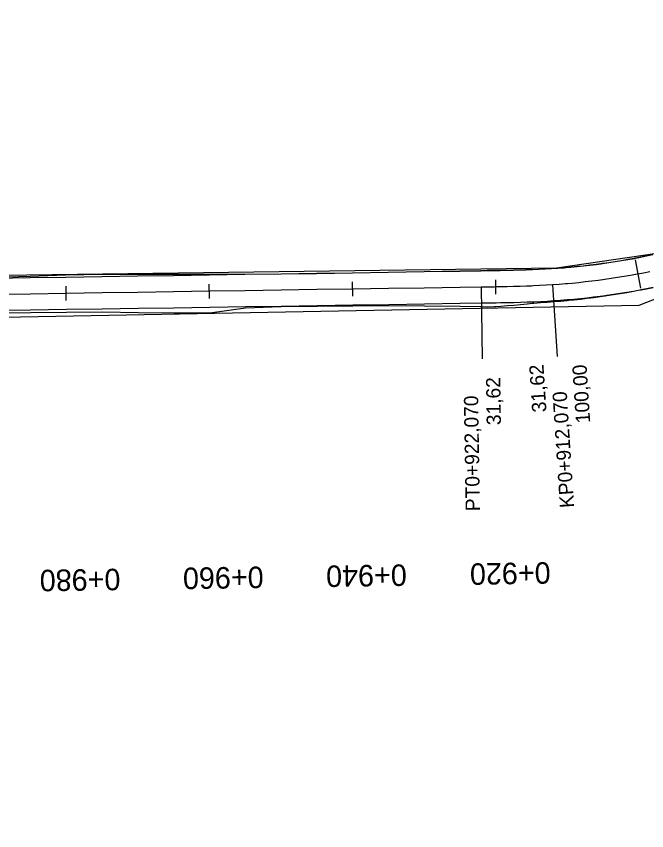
# Model space of a CAD drawing. Extents: x -636600 to -628587, y -1090963 to -1085869.
# Drawn here: x -636254.7 to -636166.7, y -1089355.2 to -1089241.6 of the extents above; entities that cross this region are included whole.
import ezdxf

# ---------------------------------------------------------------- set-up
doc = ezdxf.new("R2010")
doc.units = 0
for name, color, linetype in [('01_PARCELY_NÁVRH_PC', 7, 'Continuous'), ('HEKTOMETRY100', 7, 'Continuous'), ('HEKTOMETRY20', 7, 'Continuous'), ('HL_BODY', 7, 'Continuous'), ('POLOMERY', 7, 'Continuous'), ('situace_osa', 7, 'Continuous'), ('situace_těleso', 7, 'Continuous'), ('situace_vozovka', 7, 'Continuous')]:
    doc.layers.add(name, color=color, linetype=linetype)

msp = doc.modelspace()

# ---------------------------------------------------------------- linework, layer by layer
at = {"layer": '01_PARCELY_NÁVRH_PC'}
for points in [[(-636046.08, -1089241.55), (-636052.43, -1089247.53), (-636058.45, -1089249.99), (-636076.1, -1089249.05), (-636101.19, -1089251.12), (-636119.94, -1089257.15), (-636149.51, -1089269.75), (-636164.92, -1089274.6), (-636179.23, -1089276.71), (-636313.1, -1089278.47), (-636321.43, -1089279.94), (-636333.47, -1089284.37), (-636357.37, -1089297.74), (-636369.17, -1089303.12), (-636380.56, -1089306.6), (-636392.47, -1089307.87), (-636420.66, -1089307.08), (-636427.03, -1089309.31), (-636432.06, -1089313.85), (-636464.01, -1089377.25)], [(-636460.78, -1089385.43), (-636441.55, -1089344.82), (-636428.99, -1089320.48), (-636425.4, -1089316.2), (-636420.46, -1089313.52), (-636409.93, -1089312.88), (-636377.42, -1089313.83), (-636327.88, -1089288.39), (-636313.39, -1089284.59), (-636167.72, -1089281.85), (-636134.7, -1089268.97), (-636128.42, -1089268.6), (-636109.99, -1089261.53), (-636103.49, -1089257.44), (-636084.71, -1089255.07), (-636059.86, -1089256.42), (-636051.66, -1089253.98), (-636046.06, -1089250.73)]]:
    msp.add_lwpolyline(points, dxfattribs=at)
at = {"layer": 'HEKTOMETRY100'}
msp.add_lwpolyline([(-636167.46, -1089279.48), (-636168.2, -1089275.55)], dxfattribs=at)
at = {"layer": 'HEKTOMETRY20'}
for points in [[(-636207.7, -1089280.62), (-636207.73, -1089278.62)], [(-636187.7, -1089280.31), (-636187.74, -1089278.31)], [(-636247.7, -1089281.22), (-636247.73, -1089279.22)], [(-636227.7, -1089280.92), (-636227.73, -1089278.92)]]:
    msp.add_lwpolyline(points, dxfattribs=at)
at = {"layer": 'HL_BODY'}
for points in [[(-636189.79, -1089279.34), (-636189.64, -1089289.34)], [(-636179.79, -1089279.03), (-636179.14, -1089289)]]:
    msp.add_lwpolyline(points, dxfattribs=at)
at = {"layer": 'POLOMERY'}
for points in [[(-636189.79, -1089279.34), (-636189.64, -1089289.34)], [(-636179.79, -1089279.03), (-636179.14, -1089289)]]:
    msp.add_lwpolyline(points, dxfattribs=at)
at = {"layer": 'situace_osa'}
msp.add_lwpolyline([(-636166.21, -1089277.2), (-636167.11, -1089277.38), (-636167.83, -1089277.52), (-636168, -1089277.55), (-636168.9, -1089277.71), (-636169.81, -1089277.87), (-636170.71, -1089278.01), (-636171.61, -1089278.15), (-636172.52, -1089278.28), (-636172.76, -1089278.32), (-636173.42, -1089278.4), (-636174.33, -1089278.52), (-636175.24, -1089278.62), (-636176.15, -1089278.72), (-636177.06, -1089278.81), (-636177.73, -1089278.87), (-636177.97, -1089278.89), (-636178.88, -1089278.96), (-636179.79, -1089279.03), (-636180.7, -1089279.08), (-636181.61, -1089279.13), (-636182.52, -1089279.17), (-636182.72, -1089279.18), (-636183.43, -1089279.2), (-636184.33, -1089279.23), (-636185.24, -1089279.26), (-636186.15, -1089279.28), (-636187.06, -1089279.3), (-636187.72, -1089279.31), (-636187.97, -1089279.32), (-636188.88, -1089279.33), (-636189.79, -1089279.34), (-636192.72, -1089279.39), (-636197.72, -1089279.46), (-636202.72, -1089279.54), (-636207.72, -1089279.62), (-636212.71, -1089279.69), (-636217.71, -1089279.77), (-636222.71, -1089279.84), (-636227.71, -1089279.92), (-636232.71, -1089280), (-636237.71, -1089280.07), (-636242.71, -1089280.15), (-636247.71, -1089280.22), (-636252.71, -1089280.3), (-636257.71, -1089280.38)], dxfattribs=at)
at = {"layer": 'situace_těleso'}
for points in [[(-636257.75, -1089277.96), (-636252.75, -1089277.8), (-636247.75, -1089277.63), (-636242.75, -1089277.55), (-636237.75, -1089277.53), (-636232.75, -1089277.52), (-636227.75, -1089277.52), (-636222.75, -1089277.51), (-636217.75, -1089277.49), (-636212.75, -1089277.44), (-636207.75, -1089277.36), (-636202.75, -1089277.27), (-636197.75, -1089277.17), (-636192.75, -1089277.07), (-636189.82, -1089277.01), (-636188.92, -1089276.99), (-636188.01, -1089276.98), (-636187.76, -1089276.97), (-636187.11, -1089276.97), (-636186.2, -1089276.95), (-636185.3, -1089276.94), (-636184.4, -1089276.92), (-636183.51, -1089276.9), (-636182.81, -1089276.88), (-636182.61, -1089276.87), (-636181.72, -1089276.84), (-636180.83, -1089276.8), (-636179.94, -1089276.75), (-636179.05, -1089276.7), (-636178.16, -1089276.64), (-636177.92, -1089276.62), (-636177.27, -1089276.57), (-636176.38, -1089276.48), (-636175.49, -1089276.38), (-636174.6, -1089276.28), (-636173.71, -1089276.16), (-636173.07, -1089276.08), (-636172.83, -1089276.04), (-636171.94, -1089275.92), (-636171.06, -1089275.78), (-636170.18, -1089275.64), (-636169.3, -1089275.49), (-636168.42, -1089275.33), (-636168.24, -1089275.3), (-636167.54, -1089275.17), (-636166.66, -1089274.99), (-636165.79, -1089274.8)], [(-636165.75, -1089279.43), (-636166.67, -1089279.61), (-636167.41, -1089279.74), (-636167.59, -1089279.78), (-636168.51, -1089279.94), (-636169.43, -1089280.11), (-636170.35, -1089280.27), (-636171.28, -1089280.42), (-636172.2, -1089280.56), (-636172.45, -1089280.59), (-636173.13, -1089280.69), (-636174.05, -1089280.82), (-636174.98, -1089280.94), (-636175.91, -1089281.05), (-636176.84, -1089281.15), (-636177.53, -1089281.22), (-636177.77, -1089281.24), (-636178.71, -1089281.33), (-636179.64, -1089281.4), (-636180.57, -1089281.47), (-636181.49, -1089281.53), (-636182.42, -1089281.62), (-636182.62, -1089281.64), (-636183.34, -1089281.72), (-636184.26, -1089281.81), (-636185.18, -1089281.89), (-636186.09, -1089281.96), (-636187.01, -1089282.03), (-636187.67, -1089282.07), (-636187.92, -1089282.09), (-636188.84, -1089282.11), (-636189.75, -1089282.1), (-636192.68, -1089282.06), (-636197.68, -1089282), (-636202.68, -1089281.93), (-636207.68, -1089281.97), (-636212.68, -1089282.02), (-636217.68, -1089282.07), (-636222.68, -1089282.25), (-636227.67, -1089282.96), (-636232.67, -1089282.99), (-636237.67, -1089282.91), (-636242.67, -1089282.83), (-636247.67, -1089282.87), (-636252.67, -1089282.92), (-636257.67, -1089282.96)]]:
    msp.add_lwpolyline(points, dxfattribs=at)
at = {"layer": 'situace_vozovka'}
for points in [[(-636165.79, -1089274.81), (-636166.66, -1089274.99), (-636167.54, -1089275.17), (-636168.24, -1089275.3), (-636168.42, -1089275.34), (-636169.3, -1089275.5), (-636170.18, -1089275.65), (-636171.06, -1089275.79), (-636171.94, -1089275.93), (-636172.83, -1089276.05), (-636173.07, -1089276.09), (-636173.71, -1089276.17), (-636174.6, -1089276.28), (-636175.49, -1089276.39), (-636176.38, -1089276.48), (-636177.27, -1089276.57), (-636177.92, -1089276.63), (-636178.16, -1089276.65), (-636179.05, -1089276.72), (-636179.94, -1089276.78), (-636180.83, -1089276.83), (-636181.72, -1089276.88), (-636182.61, -1089276.92), (-636182.81, -1089276.93), (-636183.51, -1089276.96), (-636184.4, -1089276.99), (-636185.3, -1089277.01), (-636186.2, -1089277.03), (-636187.1, -1089277.05), (-636187.76, -1089277.06), (-636188.01, -1089277.07), (-636188.91, -1089277.08), (-636189.82, -1089277.09), (-636192.75, -1089277.14), (-636197.75, -1089277.21), (-636202.75, -1089277.29), (-636207.75, -1089277.37), (-636212.75, -1089277.44), (-636217.75, -1089277.52), (-636222.75, -1089277.59), (-636227.75, -1089277.67), (-636232.75, -1089277.75), (-636237.75, -1089277.82), (-636242.75, -1089277.9), (-636247.75, -1089277.97), (-636252.74, -1089278.05), (-636257.74, -1089278.13)], [(-636165.76, -1089279.4), (-636166.67, -1089279.59), (-636167.41, -1089279.73), (-636167.59, -1089279.76), (-636168.51, -1089279.93), (-636169.43, -1089280.09), (-636170.36, -1089280.24), (-636171.28, -1089280.38), (-636172.21, -1089280.51), (-636172.46, -1089280.55), (-636173.13, -1089280.64), (-636174.06, -1089280.75), (-636174.99, -1089280.86), (-636175.92, -1089280.96), (-636176.85, -1089281.05), (-636177.54, -1089281.11), (-636177.78, -1089281.13), (-636178.71, -1089281.21), (-636179.65, -1089281.27), (-636180.57, -1089281.33), (-636181.5, -1089281.38), (-636182.42, -1089281.42), (-636182.63, -1089281.43), (-636183.35, -1089281.45), (-636184.27, -1089281.48), (-636185.19, -1089281.51), (-636186.1, -1089281.53), (-636187.02, -1089281.55), (-636187.68, -1089281.56), (-636187.93, -1089281.57), (-636188.84, -1089281.58), (-636189.75, -1089281.59), (-636192.68, -1089281.64), (-636197.68, -1089281.71), (-636202.68, -1089281.79), (-636207.68, -1089281.87), (-636212.68, -1089281.94), (-636217.68, -1089282.02), (-636222.68, -1089282.09), (-636227.68, -1089282.17), (-636232.68, -1089282.25), (-636237.68, -1089282.32), (-636242.68, -1089282.4), (-636247.68, -1089282.47), (-636252.68, -1089282.55), (-636257.68, -1089282.62)]]:
    msp.add_lwpolyline(points, dxfattribs=at)

# ---------------------------------------------------------------- texts
at = {"layer": 'HEKTOMETRY20'}
for s, rotation, p in [('0+960', 180.8694, (-636220.17, -1089318.31)), ('0+940', 180.8694, (-636200.18, -1089318.01)), ('0+920', 180.9922, (-636180.1, -1089317.69)), ('0+980', 180.8694, (-636240.17, -1089318.61))]:
    msp.add_text(s, height=3, rotation=rotation, dxfattribs=at).set_placement(p)
at = {"layer": 'HL_BODY'}
for s, rotation, p in [('PT0+922,070', 90.8694, (-636189.94, -1089310.58)), ('KP0+912,070', 93.7342, (-636176.77, -1089310.07))]:
    msp.add_text(s, height=2, rotation=rotation, dxfattribs=at).set_placement(p)
at = {"layer": 'POLOMERY'}
for s, rotation, p in [('31,62', 93.7342, (-636180.64, -1089296.74)), ('100,00', 93.7342, (-636174.53, -1089298.25)), ('31,62', 90.8694, (-636187, -1089298.58))]:
    msp.add_text(s, height=2, rotation=rotation, dxfattribs=at).set_placement(p)

doc.saveas('drawing.dxf')
